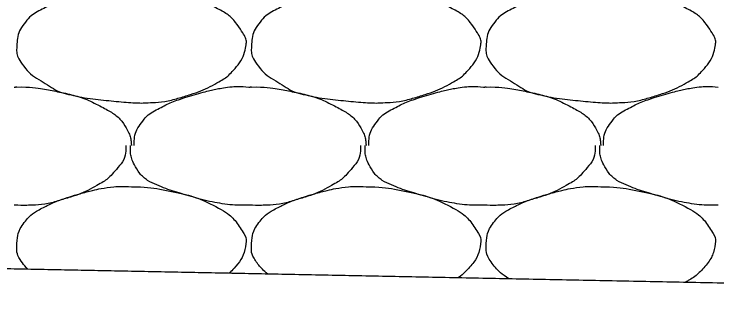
# Model space of a CAD drawing. Extents: x 1373719 to 1374161, y 379835 to 380167.
# Drawn here: x 1373987.779 to 1373989.16, y 379973.785 to 379974.371 of the extents above; entities that cross this region are included whole.
import ezdxf

# ---------------------------------------------------------------- set-up
doc = ezdxf.new("R2010")
doc.units = 0
doc.layers.add('Aggregate Base Course', color=7, linetype='Continuous')
doc.layers.add('SIGNATURE', color=7, linetype='Continuous')

msp = doc.modelspace()

# ---------------------------------------------------------------- linework, layer by layer
msp.add_line((1373965.3548, 379974.3183), (1373992.0048, 379973.7853))
at = {"layer": 'Aggregate Base Course'}
for points, degree in [([(1373988.0098, 379974.4217), (1373988.0362, 379974.422), (1373988.0626, 379974.4181), (1373988.089, 379974.4127), (1373988.1212, 379974.4061), (1373988.1509, 379974.3963), (1373988.1808, 379974.3803), (1373988.2008, 379974.3696), (1373988.2144, 379974.3551), (1373988.2276, 379974.3353), (1373988.2333, 379974.3267), (1373988.2364, 379974.3169), (1373988.2348, 379974.3083), (1373988.2318, 379974.2914), (1373988.223, 379974.2746), (1373988.2096, 379974.2597), (1373988.2012, 379974.2503), (1373988.1929, 379974.2439), (1373988.1826, 379974.2381), (1373988.1645, 379974.2278), (1373988.1466, 379974.2191), (1373988.1268, 379974.2129), (1373988.1013, 379974.2048), (1373988.0757, 379974.1983), (1373988.0494, 379974.1967), (1373988.0362, 379974.1958), (1373988.023, 379974.1958), (1373988.0098, 379974.1967), (1373987.99, 379974.198), (1373987.9702, 379974.1999), (1373987.9504, 379974.2021), (1373987.9286, 379974.2045), (1373987.9071, 379974.2079), (1373987.8856, 379974.2129), (1373987.868, 379974.217), (1373987.8528, 379974.2264), (1373987.837, 379974.2363), (1373987.8191, 379974.2475), (1373987.8046, 379974.2584), (1373987.792, 379974.2777), (1373987.7855, 379974.2876), (1373987.7842, 379974.2982), (1373987.7848, 379974.3083), (1373987.7857, 379974.3229), (1373987.7887, 379974.3376), (1373987.7992, 379974.3515), (1373987.8098, 379974.3655), (1373987.8214, 379974.3731), (1373987.8352, 379974.3803), (1373987.8471, 379974.3864), (1373987.8587, 379974.3922), (1373987.8712, 379974.3965), (1373987.8891, 379974.4025), (1373987.907, 379974.4079), (1373987.9252, 379974.4127), (1373987.9365, 379974.4156), (1373987.9479, 379974.4181), (1373987.9594, 379974.4199), (1373987.9761, 379974.4225), (1373987.9931, 379974.4231), (1373988.0098, 379974.4217)], 3), ([(1373988.4706, 379974.4217), (1373988.497, 379974.422), (1373988.5234, 379974.4181), (1373988.5498, 379974.4127), (1373988.582, 379974.4061), (1373988.6117, 379974.3963), (1373988.6416, 379974.3803), (1373988.6616, 379974.3696), (1373988.6752, 379974.3551), (1373988.6884, 379974.3353), (1373988.6941, 379974.3267), (1373988.6972, 379974.3169), (1373988.6956, 379974.3083), (1373988.6926, 379974.2914), (1373988.6838, 379974.2746), (1373988.6704, 379974.2597), (1373988.662, 379974.2503), (1373988.6537, 379974.2439), (1373988.6434, 379974.2381), (1373988.6253, 379974.2278), (1373988.6074, 379974.2191), (1373988.5876, 379974.2129), (1373988.5621, 379974.2048), (1373988.5365, 379974.1983), (1373988.5102, 379974.1967), (1373988.497, 379974.1958), (1373988.4838, 379974.1958), (1373988.4706, 379974.1967), (1373988.4508, 379974.198), (1373988.431, 379974.1999), (1373988.4112, 379974.2021), (1373988.3894, 379974.2045), (1373988.3679, 379974.2079), (1373988.3464, 379974.2129), (1373988.3288, 379974.217), (1373988.3136, 379974.2264), (1373988.2978, 379974.2363), (1373988.2799, 379974.2475), (1373988.2654, 379974.2584), (1373988.2528, 379974.2777), (1373988.2463, 379974.2876), (1373988.245, 379974.2982), (1373988.2456, 379974.3083), (1373988.2465, 379974.3229), (1373988.2495, 379974.3376), (1373988.26, 379974.3515), (1373988.2706, 379974.3655), (1373988.2822, 379974.3731), (1373988.296, 379974.3803), (1373988.3079, 379974.3864), (1373988.3195, 379974.3922), (1373988.332, 379974.3965), (1373988.3499, 379974.4025), (1373988.3678, 379974.4079), (1373988.386, 379974.4127), (1373988.3973, 379974.4156), (1373988.4087, 379974.4181), (1373988.4202, 379974.4199), (1373988.4369, 379974.4225), (1373988.4539, 379974.4231), (1373988.4706, 379974.4217)], 3), ([(1373988.9314, 379974.4217), (1373988.9578, 379974.422), (1373988.9842, 379974.4181), (1373989.0106, 379974.4127), (1373989.0428, 379974.4061), (1373989.0725, 379974.3963), (1373989.1024, 379974.3803), (1373989.1224, 379974.3696), (1373989.136, 379974.3551), (1373989.1492, 379974.3353), (1373989.1549, 379974.3267), (1373989.158, 379974.3169), (1373989.1564, 379974.3083), (1373989.1534, 379974.2914), (1373989.1446, 379974.2746), (1373989.1312, 379974.2597), (1373989.1228, 379974.2503), (1373989.1145, 379974.2439), (1373989.1042, 379974.2381), (1373989.0861, 379974.2278), (1373989.0682, 379974.2191), (1373989.0484, 379974.2129), (1373989.0229, 379974.2048), (1373988.9973, 379974.1983), (1373988.971, 379974.1967), (1373988.9578, 379974.1958), (1373988.9446, 379974.1958), (1373988.9314, 379974.1967), (1373988.9116, 379974.198), (1373988.8918, 379974.1999), (1373988.872, 379974.2021), (1373988.8502, 379974.2045), (1373988.8287, 379974.2079), (1373988.8072, 379974.2129), (1373988.7896, 379974.217), (1373988.7744, 379974.2264), (1373988.7586, 379974.2363), (1373988.7407, 379974.2475), (1373988.7262, 379974.2584), (1373988.7136, 379974.2777), (1373988.7071, 379974.2876), (1373988.7058, 379974.2982), (1373988.7064, 379974.3083), (1373988.7073, 379974.3229), (1373988.7103, 379974.3376), (1373988.7208, 379974.3515), (1373988.7314, 379974.3655), (1373988.743, 379974.3731), (1373988.7568, 379974.3803), (1373988.7687, 379974.3864), (1373988.7803, 379974.3922), (1373988.7928, 379974.3965), (1373988.8107, 379974.4025), (1373988.8286, 379974.4079), (1373988.8468, 379974.4127), (1373988.8581, 379974.4156), (1373988.8695, 379974.4181), (1373988.881, 379974.4199), (1373988.8977, 379974.4225), (1373988.9147, 379974.4231), (1373988.9314, 379974.4217)], 3), ([(1373987.7794, 379974.2273), (1373987.7812, 379974.2272), (1373987.783, 379974.2274), (1373987.7848, 379974.2273)], 2), ([(1373987.7848, 379974.2273), (1373987.8112, 379974.2276), (1373987.8376, 379974.2237), (1373987.864, 379974.2183), (1373987.8962, 379974.2117), (1373987.9259, 379974.2019), (1373987.9558, 379974.1859), (1373987.9758, 379974.1752), (1373987.9917, 379974.1613), (1373988.0026, 379974.1409), (1373988.0073, 379974.1321), (1373988.0091, 379974.1232), (1373988.0098, 379974.1139), (1373988.0099, 379974.1133), (1373988.0099, 379974.1127), (1373988.0098, 379974.1121)], 3), ([(1373988.0152, 379974.1121), (1373988.0152, 379974.1127), (1373988.0152, 379974.1133), (1373988.0152, 379974.1139), (1373988.0155, 379974.129), (1373988.0198, 379974.1436), (1373988.0296, 379974.1571), (1373988.0395, 379974.1707), (1373988.0518, 379974.1787), (1373988.0656, 379974.1859), (1373988.0775, 379974.192), (1373988.0891, 379974.1978), (1373988.1016, 379974.2021), (1373988.1195, 379974.2081), (1373988.1374, 379974.2135), (1373988.1556, 379974.2183), (1373988.1669, 379974.2212), (1373988.1783, 379974.2237), (1373988.1898, 379974.2255), (1373988.2065, 379974.2281), (1373988.2235, 379974.2287), (1373988.2402, 379974.2273)], 3), ([(1373988.2402, 379974.2273), (1373988.242, 379974.2272), (1373988.2438, 379974.2274), (1373988.2456, 379974.2273)], 2), ([(1373988.2456, 379974.2273), (1373988.272, 379974.2276), (1373988.2984, 379974.2237), (1373988.3248, 379974.2183), (1373988.357, 379974.2117), (1373988.3867, 379974.2019), (1373988.4166, 379974.1859), (1373988.4366, 379974.1752), (1373988.4525, 379974.1613), (1373988.4634, 379974.1409), (1373988.4681, 379974.1321), (1373988.4699, 379974.1232), (1373988.4706, 379974.1139), (1373988.4707, 379974.1133), (1373988.4707, 379974.1127), (1373988.4706, 379974.1121)], 3), ([(1373988.476, 379974.1121), (1373988.476, 379974.1127), (1373988.476, 379974.1133), (1373988.476, 379974.1139), (1373988.4763, 379974.129), (1373988.4806, 379974.1436), (1373988.4904, 379974.1571), (1373988.5003, 379974.1707), (1373988.5126, 379974.1787), (1373988.5264, 379974.1859), (1373988.5383, 379974.192), (1373988.5499, 379974.1978), (1373988.5624, 379974.2021), (1373988.5803, 379974.2081), (1373988.5982, 379974.2135), (1373988.6164, 379974.2183), (1373988.6277, 379974.2212), (1373988.6391, 379974.2237), (1373988.6506, 379974.2255), (1373988.6673, 379974.2281), (1373988.6843, 379974.2287), (1373988.701, 379974.2273)], 3), ([(1373988.701, 379974.2273), (1373988.7028, 379974.2272), (1373988.7046, 379974.2274), (1373988.7064, 379974.2273)], 2), ([(1373988.7064, 379974.2273), (1373988.7328, 379974.2276), (1373988.7592, 379974.2237), (1373988.7856, 379974.2183), (1373988.8178, 379974.2117), (1373988.8475, 379974.2019), (1373988.8774, 379974.1859), (1373988.8974, 379974.1752), (1373988.9133, 379974.1613), (1373988.9242, 379974.1409), (1373988.9289, 379974.1321), (1373988.9307, 379974.1232), (1373988.9314, 379974.1139), (1373988.9315, 379974.1133), (1373988.9315, 379974.1127), (1373988.9314, 379974.1121)], 3), ([(1373988.9368, 379974.1121), (1373988.9368, 379974.1127), (1373988.9368, 379974.1133), (1373988.9368, 379974.1139), (1373988.9371, 379974.129), (1373988.9414, 379974.1436), (1373988.9512, 379974.1571), (1373988.9611, 379974.1707), (1373988.9734, 379974.1787), (1373988.9872, 379974.1859), (1373988.9991, 379974.192), (1373989.0107, 379974.1978), (1373989.0232, 379974.2021), (1373989.0411, 379974.2081), (1373989.059, 379974.2135), (1373989.0772, 379974.2183), (1373989.0885, 379974.2212), (1373989.0999, 379974.2237), (1373989.1114, 379974.2255), (1373989.1281, 379974.2281), (1373989.1451, 379974.2287), (1373989.1618, 379974.2273)], 3), ([(1373987.999, 379974.1121), (1373987.9991, 379974.1103), (1373987.9991, 379974.1085), (1373987.999, 379974.1067), (1373987.9984, 379974.0884), (1373987.9868, 379974.0726), (1373987.9738, 379974.0581), (1373987.9656, 379974.0489), (1373987.9571, 379974.0423), (1373987.9468, 379974.0365), (1373987.9287, 379974.0262), (1373987.9108, 379974.0175), (1373987.891, 379974.0113), (1373987.8655, 379974.0032), (1373987.84, 379973.9961), (1373987.8136, 379973.9951), (1373987.8022, 379973.9946), (1373987.7908, 379973.9946), (1373987.7794, 379973.9951)], 3), ([(1373988.2402, 379973.9951), (1373988.2378, 379973.9951), (1373988.2354, 379973.9951), (1373988.233, 379973.9951), (1373988.2131, 379973.9951), (1373988.1933, 379973.9969), (1373988.1736, 379974.0005), (1373988.1526, 379974.0042), (1373988.1325, 379974.0107), (1373988.1121, 379974.0165), (1373988.0944, 379974.0216), (1373988.0773, 379974.0273), (1373988.0602, 379974.0347), (1373988.0412, 379974.0429), (1373988.0253, 379974.0567), (1373988.0152, 379974.0761), (1373988.01, 379974.086), (1373988.008, 379974.0962), (1373988.008, 379974.1067), (1373988.008, 379974.1085), (1373988.008, 379974.1103), (1373988.008, 379974.1121)], 3), ([(1373988.4598, 379974.1121), (1373988.4599, 379974.1103), (1373988.4599, 379974.1085), (1373988.4598, 379974.1067), (1373988.4592, 379974.0884), (1373988.4476, 379974.0726), (1373988.4346, 379974.0581), (1373988.4264, 379974.0489), (1373988.4179, 379974.0423), (1373988.4076, 379974.0365), (1373988.3895, 379974.0262), (1373988.3716, 379974.0175), (1373988.3518, 379974.0113), (1373988.3263, 379974.0032), (1373988.3008, 379973.9961), (1373988.2744, 379973.9951), (1373988.263, 379973.9946), (1373988.2516, 379973.9946), (1373988.2402, 379973.9951)], 3), ([(1373988.701, 379973.9951), (1373988.6986, 379973.9951), (1373988.6962, 379973.9951), (1373988.6938, 379973.9951), (1373988.6739, 379973.9951), (1373988.6541, 379973.9969), (1373988.6344, 379974.0005), (1373988.6134, 379974.0042), (1373988.5933, 379974.0107), (1373988.5729, 379974.0165), (1373988.5552, 379974.0216), (1373988.5381, 379974.0273), (1373988.521, 379974.0347), (1373988.502, 379974.0429), (1373988.4861, 379974.0567), (1373988.476, 379974.0761), (1373988.4708, 379974.086), (1373988.4688, 379974.0962), (1373988.4688, 379974.1067), (1373988.4688, 379974.1085), (1373988.4688, 379974.1103), (1373988.4688, 379974.1121)], 3), ([(1373988.9206, 379974.1121), (1373988.9207, 379974.1103), (1373988.9207, 379974.1085), (1373988.9206, 379974.1067), (1373988.92, 379974.0884), (1373988.9084, 379974.0726), (1373988.8954, 379974.0581), (1373988.8872, 379974.0489), (1373988.8787, 379974.0423), (1373988.8684, 379974.0365), (1373988.8503, 379974.0262), (1373988.8324, 379974.0175), (1373988.8126, 379974.0113), (1373988.7871, 379974.0032), (1373988.7616, 379973.9961), (1373988.7352, 379973.9951), (1373988.7238, 379973.9946), (1373988.7124, 379973.9946), (1373988.701, 379973.9951)], 3), ([(1373989.1618, 379973.9951), (1373989.1594, 379973.9951), (1373989.157, 379973.9951), (1373989.1546, 379973.9951), (1373989.1347, 379973.9951), (1373989.1149, 379973.9969), (1373989.0952, 379974.0005), (1373989.0742, 379974.0042), (1373989.0541, 379974.0107), (1373989.0337, 379974.0165), (1373989.016, 379974.0216), (1373988.9989, 379974.0273), (1373988.9818, 379974.0347), (1373988.9628, 379974.0429), (1373988.9469, 379974.0567), (1373988.9368, 379974.0761), (1373988.9316, 379974.086), (1373988.9296, 379974.0962), (1373988.9296, 379974.1067), (1373988.9296, 379974.1085), (1373988.9296, 379974.1103), (1373988.9296, 379974.1121)], 3), ([(1373987.8063, 379973.8693), (1373987.8012, 379973.8744), (1373987.7965, 379973.8802), (1373987.7855, 379973.897), (1373987.7842, 379973.9076), (1373987.7857, 379973.9323), (1373987.7887, 379973.947), (1373987.8098, 379973.9749), (1373987.8214, 379973.9825), (1373987.8471, 379973.9958), (1373987.8587, 379974.0016), (1373987.8891, 379974.0119), (1373987.907, 379974.0173), (1373987.9365, 379974.025), (1373987.9479, 379974.0275), (1373987.9761, 379974.0319), (1373987.9931, 379974.0325), (1373988.0098, 379974.0311)], 3), ([(1373988.0098, 379974.0311), (1373988.0362, 379974.0314), (1373988.0626, 379974.0275), (1373988.1212, 379974.0155), (1373988.1509, 379974.0057), (1373988.2008, 379973.979), (1373988.2144, 379973.9645), (1373988.2333, 379973.9361), (1373988.2364, 379973.9263), (1373988.2318, 379973.9008), (1373988.223, 379973.884), (1373988.2071, 379973.8662), (1373988.2046, 379973.8637), (1373988.202, 379973.8613)], 3), ([(1373988.2775, 379973.8598), (1373988.2684, 379973.8672), (1373988.2603, 379973.8757), (1373988.2463, 379973.897), (1373988.245, 379973.9076), (1373988.2465, 379973.9323), (1373988.2495, 379973.947), (1373988.2706, 379973.9749), (1373988.2822, 379973.9825), (1373988.3079, 379973.9958), (1373988.3195, 379974.0016), (1373988.3499, 379974.0119), (1373988.3678, 379974.0173), (1373988.3973, 379974.025), (1373988.4087, 379974.0275), (1373988.4369, 379974.0319), (1373988.4539, 379974.0325), (1373988.4706, 379974.0311)], 3), ([(1373988.4706, 379974.0311), (1373988.497, 379974.0314), (1373988.5234, 379974.0275), (1373988.582, 379974.0155), (1373988.6117, 379974.0057), (1373988.6616, 379973.979), (1373988.6752, 379973.9645), (1373988.6941, 379973.9361), (1373988.6972, 379973.9263), (1373988.6926, 379973.9008), (1373988.6838, 379973.884), (1373988.6643, 379973.8622), (1373988.6582, 379973.857), (1373988.6513, 379973.8524)], 3), ([(1373988.7513, 379973.8504), (1373988.7367, 379973.8601), (1373988.7245, 379973.8705), (1373988.7071, 379973.897), (1373988.7058, 379973.9076), (1373988.7073, 379973.9323), (1373988.7103, 379973.947), (1373988.7314, 379973.9749), (1373988.743, 379973.9825), (1373988.7687, 379973.9958), (1373988.7803, 379974.0016), (1373988.8107, 379974.0119), (1373988.8286, 379974.0173), (1373988.8581, 379974.025), (1373988.8695, 379974.0275), (1373988.8977, 379974.0319), (1373988.9147, 379974.0325), (1373988.9314, 379974.0311)], 3), ([(1373988.9314, 379974.0311), (1373988.9578, 379974.0314), (1373988.9842, 379974.0275), (1373989.0428, 379974.0155), (1373989.0725, 379974.0057), (1373989.1224, 379973.979), (1373989.136, 379973.9645), (1373989.1549, 379973.9361), (1373989.158, 379973.9263), (1373989.1534, 379973.9008), (1373989.1446, 379973.884), (1373989.1228, 379973.8597), (1373989.1145, 379973.8533), (1373989.1018, 379973.8461), (1373989.0994, 379973.8448), (1373989.097, 379973.8434)], 3)]:
    msp.add_open_spline(points, degree=degree, dxfattribs=at)
at = {"layer": 'SIGNATURE'}
msp.add_lwpolyline([(1373983.9548, 379975.8345), (1373984.8548, 379975.7985), (1373984.4692, 379976.184), (1373984.8548, 379976.1686), (1373987.0196, 379975.447), (1373992.0048, 379973.7853), (1373983.1144, 379973.9631), (1373983.9548, 379975.8345)], dxfattribs=at)

doc.saveas('drawing.dxf')
